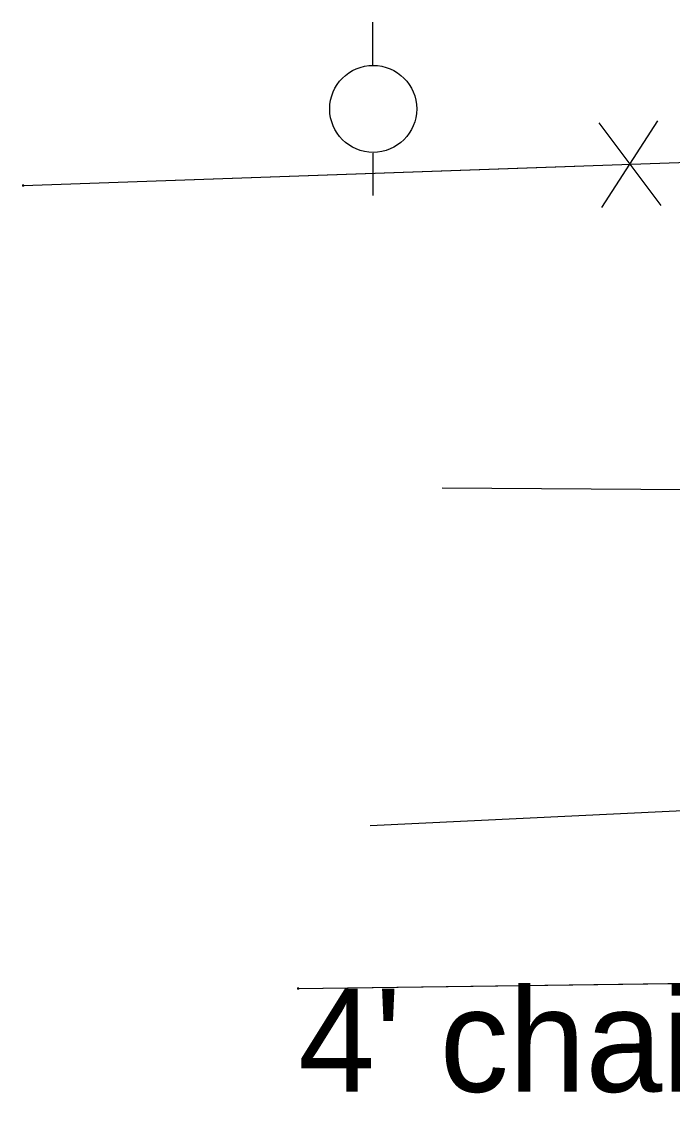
# Model space of a CAD drawing. Extents: x -99999 to 591807, y -99999 to 347168.
# Drawn here: x 588986 to 589017.5, y 343938.1 to 343991.4 of the extents above; entities that cross this region are included whole.
import ezdxf

# ---------------------------------------------------------------- set-up
doc = ezdxf.new("R2010")
doc.units = 0
for name, color, linetype in [('S_DRIVEWAY', 7, 'Continuous'), ('S_FENCE', 7, 'Continuous'), ('S_FENCE_ANNOT', 7, 'Continuous'), ('S_MSC_PT_SYM', 7, 'Continuous'), ('S_TELEPHONE_UTILITIES', 7, 'Continuous')]:
    doc.layers.add(name, color=color, linetype=linetype)

msp = doc.modelspace()

# ---------------------------------------------------------------- linework, layer by layer
at = {"layer": 'S_DRIVEWAY'}
for points in [[(589120.265, 343972.074), (589102.892, 343970.728), (589085.52, 343969.381), (589065.187, 343968.987), (589044.854, 343968.593), (589025.609, 343968.716), (589006.365, 343968.84)], [(589125.068, 343962.445), (589105.066, 343958.838), (589085.063, 343955.232), (589065.872, 343954.911), (589046.681, 343954.589), (589024.777, 343953.543), (589002.872, 343952.496)]]:
    msp.add_lwpolyline(points, dxfattribs=at)
at = {"layer": 'S_FENCE'}
for p, q in [((588986.066, 343983.489), (589076.165, 343986.668)), ((589013.957, 343986.523), (589016.963, 343982.53)), ((589014.102, 343982.429), (589016.818, 343986.624)), ((588999.397, 343944.622), (589048.353, 343945.286))]:
    msp.add_line(p, q, dxfattribs=at)
for points in [[(588986.066, 343983.489), (589012.788, 343984.432)], [(588999.397, 343944.622), (589048.353, 343945.286)]]:
    msp.add_lwpolyline(points, dxfattribs=at)
at = {"layer": 'S_MSC_PT_SYM'}
for points in [[(588986.066, 343983.489), (588986.066, 343983.539), (588986.066, 343983.489), (588986.016, 343983.489), (588986.066, 343983.489), (588986.066, 343983.439), (588986.066, 343983.489), (588986.116, 343983.489)], [(588999.397, 343944.622), (588999.397, 343944.672), (588999.397, 343944.622), (588999.347, 343944.622), (588999.397, 343944.622), (588999.397, 343944.572), (588999.397, 343944.622), (588999.447, 343944.622)]]:
    msp.add_lwpolyline(points, dxfattribs=at)
at = {"layer": 'S_TELEPHONE_UTILITIES'}
for p, q in [((589003.006, 343989.282), (589003.006, 343991.409)), ((589003.006, 343985.062), (589003.006, 343983.004))]:
    msp.add_line(p, q, dxfattribs=at)
msp.add_circle((589003.027, 343987.203), 2.106, dxfattribs=at)

# ---------------------------------------------------------------- texts
at = {"layer": 'S_FENCE_ANNOT'}
msp.add_text("4' chain link,good", height=5, dxfattribs=at).set_placement((588999.397, 343939.622))

doc.saveas('drawing.dxf')
